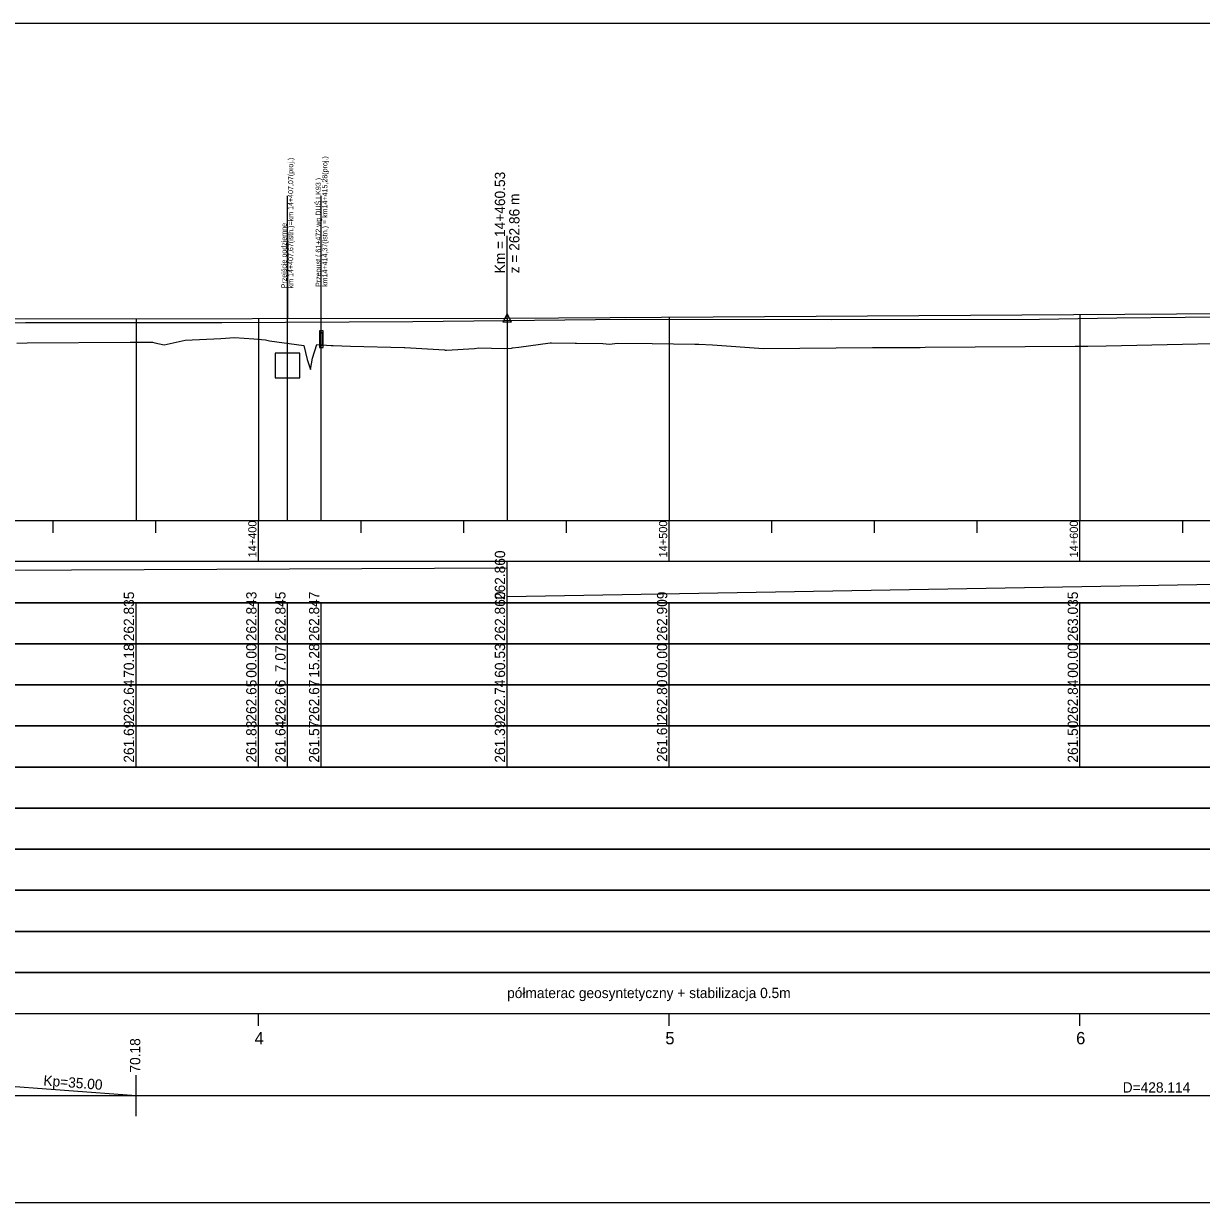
# Model space of a CAD drawing. Extents: x 6445630 to 6518227, y 5499240 to 5511716.
# Drawn here: x 6458974 to 6459260.8, y 5506751.3 to 5507038.3 of the extents above; entities that cross this region are included whole.
import ezdxf

# ---------------------------------------------------------------- set-up
doc = ezdxf.new("R2010")
doc.units = 0
for name, color, linetype in [('TOR_PROF-obiekty+opisy', 7, 'Continuous'), ('TOR_PROF-opisy pomocnicze', 7, 'Continuous'), ('TOR_PROF-tabelka-geometria T1', 7, 'Continuous'), ('TOR_PROF-tabelka-kilometracja', 7, 'Continuous'), ('TOR_PROF-tabelka-odleglosci T1', 7, 'Continuous'), ('TOR_PROF-tabelka-pochylenia proj T1', 7, 'Continuous'), ('TOR_PROF-tabelka-rodzaj rowu T1', 7, 'Continuous'), ('TOR_PROF-tabelka-rowyT1', 7, 'Continuous'), ('TOR_PROF-tabelka-rurociagi T1', 7, 'Continuous'), ('TOR_PROF-tabelka-rzedne istn T1', 7, 'Continuous'), ('TOR_PROF-tabelka-rzedne proj T1', 7, 'Continuous'), ('TOR_PROF-tabelka-teren istniejacy T1', 7, 'Continuous'), ('TOR_PROF-tabelka-warstwa ochronna T1', 7, 'Continuous'), ('TOR_PROF-tor istniejacy T2', 7, 'Continuous'), ('TOR_PROF-tor projektowany', 7, 'Continuous'), ('TOR_PROF-uklad odniesienia', 7, 'Continuous'), ('TOR_PROF-warstwa ochronna', 7, 'Continuous'), ('TOR_RAMKI-dodatkowe3', 7, 'Continuous'), ('TOR_RAMKI-MASKA WYCIECIA', 7, 'Continuous')]:
    doc.layers.add(name, color=color, linetype=linetype)

msp = doc.modelspace()

# ---------------------------------------------------------------- linework, layer by layer
at = {"layer": 'TOR_PROF-obiekty+opisy'}
for p, q in [((6459038.28, 5506917.3), (6459038.28, 5506996.35)), ((6459046.49, 5506917.3), (6459046.49, 5506996.35)), ((6459038.28, 5506987.53), (6459038.28, 5506966.53)), ((6459041.28, 5506958.03), (6459035.28, 5506958.03)), ((6459035.28, 5506958.03), (6459035.28, 5506952.03)), ((6459041.28, 5506952.03), (6459041.28, 5506958.03)), ((6459035.28, 5506952.03), (6459041.28, 5506952.03))]:
    msp.add_line(p, q, dxfattribs=at)
for points in [[(6459046.95, 5506963.52), (6459046.03, 5506963.52), (6459046.03, 5506959.44), (6459046.95, 5506959.44)], [(6459046.87, 5506962.98), (6459046.12, 5506962.98), (6459046.12, 5506959.98), (6459046.87, 5506959.98)]]:
    msp.add_lwpolyline(points, close=True, dxfattribs=at)
for points in [[(6459046.95, 5506959.44), (6459046.95, 5506963.52), (6459046.03, 5506963.52), (6459046.03, 5506959.44), (6459046.95, 5506959.44)], [(6459046.87, 5506959.98), (6459046.12, 5506959.98), (6459046.12, 5506962.98), (6459046.87, 5506962.98), (6459046.87, 5506959.98)]]:
    msp.add_lwpolyline(points, dxfattribs=at)
at = {"layer": 'TOR_PROF-opisy pomocnicze'}
msp.add_line((6459091.74, 5506966.6), (6459091.74, 5506986.6), dxfattribs=at)
msp.add_line((6459091.74, 5506966.6), (6459091.74, 5506986.6), dxfattribs=at)
msp.add_lwpolyline([(6459091.74, 5506967.6), (6459092.74, 5506965.6), (6459090.74, 5506965.6)], close=True, dxfattribs=at)
msp.add_lwpolyline([(6459091.74, 5506967.6), (6459092.74, 5506965.6), (6459090.74, 5506965.6)], close=True, dxfattribs=at)
at = {"layer": 'TOR_PROF-tabelka-geometria T1'}
for points in [[(6459001.4, 5506772.3), (6459001.4, 5506782.3)], [(6458966.4, 5506779.97), (6459001.4, 5506777.3), (6459001.4, 5506777.3), (6459493.73, 5506777.3)], [(6452331.21, 5506777.3), (6459531.21, 5506777.3)]]:
    msp.add_lwpolyline(points, dxfattribs=at)
at = {"layer": 'TOR_PROF-tabelka-kilometracja'}
for points in [[(6459031.21, 5506794.3), (6459031.21, 5506797.3)], [(6459131.21, 5506794.3), (6459131.21, 5506797.3)], [(6459231.21, 5506794.3), (6459231.21, 5506797.3)]]:
    msp.add_lwpolyline(points, dxfattribs=at)
at = {"layer": 'TOR_PROF-tabelka-odleglosci T1'}
msp.add_lwpolyline([(6452331.21, 5506877.3), (6459531.21, 5506877.3), (6459531.21, 5506887.3), (6452331.21, 5506887.3)], close=True, dxfattribs=at)
for points in [[(6459001.4, 5506877.3), (6459001.4, 5506887.3)], [(6459031.21, 5506877.3), (6459031.21, 5506887.3)], [(6459038.28, 5506877.3), (6459038.28, 5506887.3)], [(6459046.49, 5506877.3), (6459046.49, 5506887.3)], [(6459091.74, 5506877.3), (6459091.74, 5506887.3)], [(6459131.21, 5506877.3), (6459131.21, 5506887.3)], [(6459231.21, 5506877.3), (6459231.21, 5506887.3)]]:
    msp.add_lwpolyline(points, dxfattribs=at)
at = {"layer": 'TOR_PROF-tabelka-pochylenia proj T1'}
msp.add_lwpolyline([(6452331.21, 5506897.3), (6459531.21, 5506897.3), (6459531.21, 5506907.3), (6452331.21, 5506907.3)], close=True, dxfattribs=at)
for points in [[(6459091.74, 5506897.3), (6459091.74, 5506907.3)], [(6457571.74, 5506898.8), (6459091.74, 5506905.8)], [(6459091.74, 5506898.8), (6459492.84, 5506905.8)]]:
    msp.add_lwpolyline(points, dxfattribs=at)
at = {"layer": 'TOR_PROF-tabelka-rodzaj rowu T1'}
for points in [[(6452331.21, 5506837.3), (6459531.21, 5506837.3), (6459531.21, 5506847.3), (6452331.21, 5506847.3)], [(6452331.21, 5506817.3), (6459531.21, 5506817.3), (6459531.21, 5506827.3), (6452331.21, 5506827.3)]]:
    msp.add_lwpolyline(points, close=True, dxfattribs=at)
at = {"layer": 'TOR_PROF-tabelka-rowyT1'}
msp.add_lwpolyline([(6452331.21, 5506847.3), (6459531.21, 5506847.3), (6459531.21, 5506857.3), (6452331.21, 5506857.3)], close=True, dxfattribs=at)
at = {"layer": 'TOR_PROF-tabelka-rurociagi T1'}
msp.add_lwpolyline([(6452331.21, 5506827.3), (6459531.21, 5506827.3), (6459531.21, 5506837.3), (6452331.21, 5506837.3)], close=True, dxfattribs=at)
at = {"layer": 'TOR_PROF-tabelka-rzedne istn T1'}
msp.add_lwpolyline([(6452331.21, 5506867.3), (6459531.21, 5506867.3), (6459531.21, 5506877.3), (6452331.21, 5506877.3)], close=True, dxfattribs=at)
for points in [[(6459001.4, 5506867.3), (6459001.4, 5506877.3)], [(6459031.21, 5506867.3), (6459031.21, 5506877.3)], [(6459038.28, 5506867.3), (6459038.28, 5506877.3)], [(6459046.49, 5506867.3), (6459046.49, 5506877.3)], [(6459091.74, 5506867.3), (6459091.74, 5506877.3)], [(6459131.21, 5506867.3), (6459131.21, 5506877.3)], [(6459231.21, 5506867.3), (6459231.21, 5506877.3)], [(6459001.4, 5506857.3), (6459001.4, 5506867.3)], [(6459001.4, 5506857.3), (6459001.4, 5506867.3)], [(6459001.4, 5506857.3), (6459001.4, 5506867.3)], [(6459031.21, 5506857.3), (6459031.21, 5506867.3)], [(6459031.21, 5506857.3), (6459031.21, 5506867.3)], [(6459031.21, 5506857.3), (6459031.21, 5506867.3)], [(6459038.28, 5506857.3), (6459038.28, 5506867.3)], [(6459038.28, 5506857.3), (6459038.28, 5506867.3)], [(6459038.28, 5506857.3), (6459038.28, 5506867.3)], [(6459046.49, 5506857.3), (6459046.49, 5506867.3)], [(6459046.49, 5506857.3), (6459046.49, 5506867.3)], [(6459046.49, 5506857.3), (6459046.49, 5506867.3)], [(6459091.74, 5506857.3), (6459091.74, 5506867.3)], [(6459091.74, 5506857.3), (6459091.74, 5506867.3)], [(6459091.74, 5506857.3), (6459091.74, 5506867.3)], [(6459131.21, 5506857.3), (6459131.21, 5506867.3)], [(6459131.21, 5506857.3), (6459131.21, 5506867.3)], [(6459131.21, 5506857.3), (6459131.21, 5506867.3)], [(6459231.21, 5506857.3), (6459231.21, 5506867.3)], [(6459231.21, 5506857.3), (6459231.21, 5506867.3)], [(6459231.21, 5506857.3), (6459231.21, 5506867.3)]]:
    msp.add_lwpolyline(points, dxfattribs=at)
at = {"layer": 'TOR_PROF-tabelka-rzedne proj T1'}
msp.add_lwpolyline([(6452331.21, 5506887.3), (6459531.21, 5506887.3), (6459531.21, 5506897.3), (6452331.21, 5506897.3)], close=True, dxfattribs=at)
for points in [[(6459001.4, 5506887.3), (6459001.4, 5506897.3)], [(6459031.21, 5506887.3), (6459031.21, 5506897.3)], [(6459038.28, 5506887.3), (6459038.28, 5506897.3)], [(6459046.49, 5506887.3), (6459046.49, 5506897.3)], [(6459091.74, 5506887.3), (6459091.74, 5506897.3)], [(6459131.21, 5506887.3), (6459131.21, 5506897.3)], [(6459231.21, 5506887.3), (6459231.21, 5506897.3)]]:
    msp.add_lwpolyline(points, dxfattribs=at)
at = {"layer": 'TOR_PROF-tabelka-teren istniejacy T1'}
msp.add_lwpolyline([(6452331.21, 5506857.3), (6459531.21, 5506857.3), (6459531.21, 5506867.3), (6452331.21, 5506867.3)], close=True, dxfattribs=at)
msp.add_lwpolyline([(6452331.21, 5506857.3), (6459531.21, 5506857.3), (6459531.21, 5506867.3), (6452331.21, 5506867.3)], close=True, dxfattribs=at)
msp.add_lwpolyline([(6452331.21, 5506857.3), (6459531.21, 5506857.3), (6459531.21, 5506867.3), (6452331.21, 5506867.3)], close=True, dxfattribs=at)
at = {"layer": 'TOR_PROF-tabelka-warstwa ochronna T1'}
msp.add_lwpolyline([(6452331.21, 5506807.3), (6459531.21, 5506807.3), (6459531.21, 5506817.3), (6452331.21, 5506817.3)], close=True, dxfattribs=at)
at = {"layer": 'TOR_PROF-tor istniejacy T2'}
msp.add_lwpolyline([(6458932.93, 5506965.35), (6458974.51, 5506965.5), (6459022.25, 5506965.5), (6459068.77, 5506965.75), (6459120.6, 5506966.3), (6459170.63, 5506966.25), (6459221.35, 5506966.3), (6459240.21, 5506966.65), (6459273.44, 5506967), (6459306.7, 5506967.1), (6459339.93, 5506967.46), (6459372.53, 5506967.2), (6459405.49, 5506966.95), (6459438.72, 5506966.85)], dxfattribs=at)
at = {"layer": 'TOR_PROF-tor projektowany'}
for p, q in [((6459091.74, 5506966.6), (6459492.84, 5506969.12)), ((6459091.74, 5506966.6), (6459492.84, 5506969.12)), ((6457571.74, 5506964.55), (6459091.74, 5506966.6)), ((6457571.74, 5506964.55), (6459091.74, 5506966.6))]:
    msp.add_line(p, q, dxfattribs=at)
for points in [[(6459001.4, 5506966.48), (6459001.4, 5506922.3), (6459001.4, 5506917.3), (6459001.4, 5506917.3)], [(6459001.4, 5506966.48), (6459001.4, 5506922.3), (6459001.4, 5506917.3), (6459001.4, 5506917.3)], [(6459031.21, 5506966.52), (6459031.21, 5506922.3), (6459031.21, 5506917.3), (6459031.21, 5506917.3)], [(6459031.21, 5506966.52), (6459031.21, 5506922.3), (6459031.21, 5506917.3), (6459031.21, 5506917.3)], [(6459091.74, 5506966.6), (6459091.74, 5506922.3), (6459091.74, 5506917.3), (6459091.74, 5506917.3)], [(6459091.74, 5506966.6), (6459091.74, 5506922.3), (6459091.74, 5506917.3), (6459091.74, 5506917.3)], [(6459091.74, 5506966.6), (6459091.74, 5506922.3), (6459091.74, 5506917.3), (6459091.74, 5506917.3)], [(6459091.74, 5506966.6), (6459091.74, 5506922.3), (6459091.74, 5506917.3), (6459091.74, 5506917.3)], [(6459131.21, 5506966.85), (6459131.21, 5506922.3), (6459131.21, 5506917.3), (6459131.21, 5506917.3)], [(6459131.21, 5506966.85), (6459131.21, 5506922.3), (6459131.21, 5506917.3), (6459131.21, 5506917.3)], [(6459231.21, 5506967.48), (6459231.21, 5506922.3), (6459231.21, 5506917.3), (6459231.21, 5506917.3)], [(6459231.21, 5506967.48), (6459231.21, 5506922.3), (6459231.21, 5506917.3), (6459231.21, 5506917.3)]]:
    msp.add_lwpolyline(points, dxfattribs=at)
at = {"layer": 'TOR_PROF-uklad odniesienia'}
for p, q in [((6452331.21, 5506917.3), (6459531.21, 5506917.3)), ((6458981.21, 5506914.3), (6458981.21, 5506917.3)), ((6459006.21, 5506914.3), (6459006.21, 5506917.3)), ((6459031.21, 5506907.3), (6459031.21, 5506917.3)), ((6459056.21, 5506914.3), (6459056.21, 5506917.3)), ((6459081.21, 5506914.3), (6459081.21, 5506917.3)), ((6459106.21, 5506914.3), (6459106.21, 5506917.3)), ((6459131.21, 5506907.3), (6459131.21, 5506917.3)), ((6459156.21, 5506914.3), (6459156.21, 5506917.3)), ((6459181.21, 5506914.3), (6459181.21, 5506917.3)), ((6459206.21, 5506914.3), (6459206.21, 5506917.3)), ((6459231.21, 5506907.3), (6459231.21, 5506917.3)), ((6459256.21, 5506914.3), (6459256.21, 5506917.3))]:
    msp.add_line(p, q, dxfattribs=at)
at = {"layer": 'TOR_PROF-warstwa ochronna'}
msp.add_lwpolyline([(6452331.21, 5506797.3), (6459531.21, 5506797.3), (6459531.21, 5506807.3), (6452331.21, 5506807.3)], close=True, dxfattribs=at)
at = {"layer": 'TOR_RAMKI-dodatkowe3'}
for p, q in [((6459022.03, 5506961.64), (6459025.38, 5506961.85)), ((6459025.38, 5506961.85), (6459030.09, 5506961.53)), ((6458972.38, 5506960.51), (6458974.9, 5506960.54)), ((6458974.9, 5506960.54), (6458999.98, 5506960.74)), ((6458999.98, 5506960.74), (6459003.64, 5506960.75)), ((6459003.64, 5506960.75), (6459005.4, 5506960.76)), ((6459005.4, 5506960.76), (6459005.93, 5506960.61)), ((6459005.93, 5506960.61), (6459008.25, 5506960.06)), ((6459008.25, 5506960.06), (6459013.31, 5506961.25)), ((6459013.31, 5506961.25), (6459022.03, 5506961.64)), ((6459030.09, 5506961.53), (6459032.87, 5506961.32)), ((6459032.87, 5506961.32), (6459033.57, 5506961.14)), ((6459033.57, 5506961.14), (6459033.92, 5506961.09)), ((6459033.92, 5506961.09), (6459042.25, 5506959.95)), ((6459042.25, 5506959.95), (6459043.04, 5506956.49)), ((6459044.34, 5506956.86), (6459045.43, 5506960.21)), ((6459045.43, 5506960.21), (6459048.89, 5506959.94)), ((6459048.89, 5506959.94), (6459048.92, 5506959.94)), ((6459048.92, 5506959.94), (6459049.38, 5506959.91)), ((6459049.38, 5506959.91), (6459053.62, 5506959.75)), ((6459053.62, 5506959.75), (6459066.63, 5506959.44)), ((6459066.63, 5506959.44), (6459066.77, 5506959.45)), ((6459066.77, 5506959.45), (6459066.81, 5506959.45)), ((6459066.81, 5506959.45), (6459076.49, 5506958.84)), ((6459076.97, 5506958.79), (6459083.79, 5506959.2)), ((6459083.79, 5506959.2), (6459084.84, 5506959.32)), ((6459084.84, 5506959.32), (6459091.03, 5506959.2)), ((6459091.03, 5506959.2), (6459092.77, 5506959.31)), ((6459092.77, 5506959.31), (6459093.04, 5506959.33)), ((6459093.04, 5506959.33), (6459094.58, 5506959.52)), ((6459094.58, 5506959.52), (6459102.19, 5506960.6)), ((6459102.19, 5506960.6), (6459102.54, 5506960.6)), ((6459102.54, 5506960.6), (6459108.32, 5506960.49)), ((6459108.32, 5506960.49), (6459108.66, 5506960.49)), ((6459108.66, 5506960.49), (6459115, 5506960.4)), ((6459115, 5506960.4), (6459116.65, 5506960.26)), ((6459116.65, 5506960.26), (6459118.58, 5506960.52)), ((6459118.58, 5506960.52), (6459127.03, 5506960.39)), ((6459127.03, 5506960.39), (6459137.46, 5506960.28)), ((6459137.46, 5506960.28), (6459137.73, 5506960.27)), ((6459137.73, 5506960.27), (6459138.42, 5506960.24)), ((6459138.42, 5506960.24), (6459141.75, 5506960.05)), ((6459141.75, 5506960.05), (6459154.14, 5506959.16)), ((6459154.14, 5506959.16), (6459180.71, 5506959.4)), ((6459180.71, 5506959.4), (6459190.74, 5506959.46)), ((6459190.74, 5506959.46), (6459192.32, 5506959.43)), ((6459192.32, 5506959.43), (6459193.49, 5506959.5)), ((6459193.49, 5506959.5), (6459230.02, 5506959.8)), ((6459230.02, 5506959.8), (6459233.12, 5506959.77)), ((6459233.12, 5506959.77), (6459237.61, 5506959.87)), ((6459237.61, 5506959.87), (6459256.15, 5506960.27)), ((6459256.15, 5506960.27), (6459263.59, 5506960.4)), ((6459043.04, 5506956.49), (6459043.84, 5506954.08)), ((6459043.84, 5506954.08), (6459044.34, 5506956.86)), ((6459076.49, 5506958.84), (6459076.65, 5506958.82)), ((6459076.65, 5506958.82), (6459076.97, 5506958.79))]:
    msp.add_line(p, q, dxfattribs=at)
at = {"layer": 'TOR_RAMKI-MASKA WYCIECIA'}
msp.add_lwpolyline([(6457563.7, 5506751.3), (6459553.7, 5506751.3), (6459553.7, 5507038.3), (6457563.7, 5507038.3)], close=True, dxfattribs=at)

# ---------------------------------------------------------------- texts
at = {"layer": 'TOR_PROF-obiekty+opisy'}
for s, p in [(' km14+414,37(istn.) = km14+415,28(proj.) ', (6459047.97, 5506973.72)), ('km 14+407,67(istn.)=km 14+407,07(proj.)', (6459039.65, 5506973.84)), (' Przepust ( 61+472 wg DUŚ LK93 )', (6459046.36, 5506973.72)), ('Przejście podziemne', (6459038.03, 5506973.84))]:
    msp.add_text(s, height=1.25, rotation=90, dxfattribs=at).set_placement(p)
at = {"layer": 'TOR_PROF-opisy pomocnicze'}
for s, p in [('Km = 14+460.53', (6459091.24, 5506977.5)), ('Km = 14+460.53', (6459091.24, 5506977.5)), ('z = 262.86 m', (6459094.74, 5506977.5)), ('z = 262.86 m', (6459094.74, 5506977.5))]:
    msp.add_text(s, height=2.5, rotation=90, dxfattribs=at).set_placement(p)
at = {"layer": 'TOR_PROF-tabelka-geometria T1'}
msp.add_text('Kp=35.00', height=2.5, rotation=355.643, dxfattribs=at).set_placement((6458978.76, 5506779.78))
msp.add_text('D=428.114', height=2.5, dxfattribs=at).set_placement((6459241.61, 5506778.05))
at = {"layer": 'TOR_PROF-tabelka-kilometracja'}
for s, p in [('4', (6459030.27, 5506789.8)), ('5', (6459130.26, 5506789.8)), ('6', (6459230.27, 5506789.8))]:
    msp.add_text(s, height=3, dxfattribs=at).set_placement(p)
at = {"layer": 'TOR_PROF-tabelka-odleglosci T1'}
for s, p in [('70.18', (6459000.9, 5506879.04)), ('00.00', (6459030.71, 5506879.04)), ('15.28', (6459045.99, 5506879.04)), ('60.53', (6459091.24, 5506879.04)), ('00.00', (6459130.71, 5506879.04)), ('00.00', (6459230.71, 5506879.04)), ('7.07', (6459037.78, 5506880.4)), ('70.18', (6459002.41, 5506782.91))]:
    msp.add_text(s, height=2.5, rotation=90, dxfattribs=at).set_placement(p)
at = {"layer": 'TOR_PROF-tabelka-pochylenia proj T1'}
msp.add_text('262.860', height=2.5, rotation=90, dxfattribs=at).set_placement((6459091.24, 5506897.94))
at = {"layer": 'TOR_PROF-tabelka-rzedne istn T1'}
for s, p in [('262.64', (6459000.9, 5506868.37)), ('262.65', (6459030.71, 5506868.36)), ('262.66', (6459037.78, 5506868.36)), ('262.67', (6459045.99, 5506868.37)), ('262.74', (6459091.24, 5506868.37)), ('262.80', (6459130.71, 5506868.37)), ('262.84', (6459230.71, 5506868.37)), ('261.69', (6459000.9, 5506858.37)), ('261.83', (6459030.71, 5506858.37)), ('261.64', (6459037.78, 5506858.37)), ('261.57', (6459045.99, 5506858.37)), ('261.39', (6459091.24, 5506858.37)), ('261.61', (6459130.71, 5506858.54)), ('261.50', (6459230.71, 5506858.37))]:
    msp.add_text(s, height=2.5, rotation=90, dxfattribs=at).set_placement(p)
at = {"layer": 'TOR_PROF-tabelka-rzedne proj T1'}
for s, p in [('262.835', (6459000.9, 5506887.93)), ('262.843', (6459030.71, 5506887.94)), ('262.845', (6459037.78, 5506887.93)), ('262.847', (6459045.99, 5506887.94)), ('262.860', (6459091.24, 5506887.94)), ('262.909', (6459130.71, 5506887.94)), ('263.035', (6459230.71, 5506887.93))]:
    msp.add_text(s, height=2.5, rotation=90, dxfattribs=at).set_placement(p)
at = {"layer": 'TOR_PROF-uklad odniesienia'}
for s, p in [('14+400', (6459030.71, 5506908.32)), ('14+500', (6459130.71, 5506908.32)), ('14+600', (6459230.71, 5506908.32))]:
    msp.add_text(s, height=2, rotation=90, dxfattribs=at).set_placement(p)
at = {"layer": 'TOR_PROF-warstwa ochronna'}
msp.add_text('półmaterac geosyntetyczny + stabilizacja 0.5m', height=2.5, dxfattribs=at).set_placement((6459091.73, 5506801.05))

doc.saveas('drawing.dxf')
